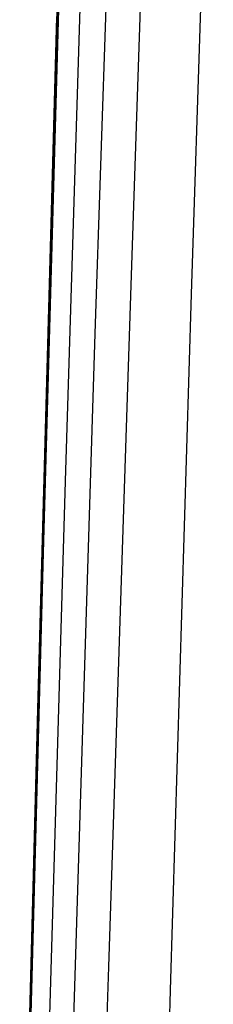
# Model space of a CAD drawing. Header units: metres. Extents: x 209848 to 209928, y 1182430 to 1182563.
# Tile 554 of 656: x 209852.6379 to 209852.6658, y 1182484.9572 to 1182485.0995. Entities that reach past the tile are written whole.
import ezdxf

# ---------------------------------------------------------------- set-up
doc = ezdxf.new("R2010")
doc.units = ezdxf.units.M
doc.header["$MEASUREMENT"] = 0
doc.linetypes.add('DGN Style 2', pattern=[15.036391, 9.021834, -6.014556])
doc.layers.get('0').update_dxf_attribs({"color": 254})

# ---------------------------------------------------------------- blocks, each defined once
blk = doc.blocks.new('*U2')
at = {"color": 3, "linetype": 'Continuous'}
for p, q in [((1.29851, -13.96112), (1.29582, -14.05947)), ((1.29582, -14.05947), (1.29326, -14.15785))]:
    blk.add_line(p, q, dxfattribs=at)
blk = doc.blocks.new('*U3')
at = {"color": 3, "linetype": 'Continuous'}
for p, q in [((1.29921, -13.93729), (1.29647, -14.03628)), ((1.29647, -14.03628), (1.29387, -14.13528))]:
    blk.add_line(p, q, dxfattribs=at)
blk = doc.blocks.new('*U4')
at = {"color": 3, "linetype": 'Continuous'}
for p, q in [((1.30133, -13.86272), (1.29848, -13.96196)), ((1.29848, -13.96196), (1.29578, -14.06123)), ((1.29578, -14.06123), (1.2932, -14.16048))]:
    blk.add_line(p, q, dxfattribs=at)
blk = doc.blocks.new('*U5')
at = {"color": 3, "linetype": 'Continuous'}
for p, q in [((1.29938, -13.93927), (1.29659, -14.03865)), ((1.29659, -14.03865), (1.29395, -14.13804))]:
    blk.add_line(p, q, dxfattribs=at)
blk = doc.blocks.new('*U6')
at = {"color": 3, "linetype": 'Continuous'}
for p, q in [((1.30285, -13.92851), (1.29977, -14.02829)), ((1.29977, -14.02829), (1.29685, -14.12806))]:
    blk.add_line(p, q, dxfattribs=at)
blk = doc.blocks.new('*U7')
at = {"color": 3, "linetype": 'Continuous'}
for p, q in [((1.3073, -13.90785), (1.30404, -14.0069)), ((1.30404, -14.0069), (1.30094, -14.10595))]:
    blk.add_line(p, q, dxfattribs=at)
blk = doc.blocks.new('*U8')
at = {"color": 3, "linetype": 'Continuous'}
for p, q in [((1.31267, -13.89843), (1.30925, -13.99846)), ((1.30925, -13.99846), (1.30598, -14.0985)), ((1.30598, -14.0985), (1.30286, -14.1985))]:
    blk.add_line(p, q, dxfattribs=at)
blk = doc.blocks.new('*U9')
at = {"color": 3, "linetype": 'Continuous'}
for p, q in [((1.32111, -13.90057), (1.31794, -14.00122)), ((1.31794, -14.00122), (1.31489, -14.10186)), ((1.31489, -14.10186), (1.31195, -14.20248))]:
    blk.add_line(p, q, dxfattribs=at)
blk = doc.blocks.new('ATTEMP')
at = {"color": 3, "linetype": 'Continuous'}
for name in ['*U9', '*U8', '*U7', '*U6', '*U4', '*U5', '*U3', '*U2']:
    blk.add_blockref(name, (-8.51117, 0), dxfattribs=at)

msp = doc.modelspace()

# ---------------------------------------------------------------- block references
at = {"color": 1, "linetype": 'DGN Style 2'}
msp.add_blockref('ATTEMP', (209859.85591, 1182499.06107), dxfattribs=at)

doc.saveas('drawing.dxf')
